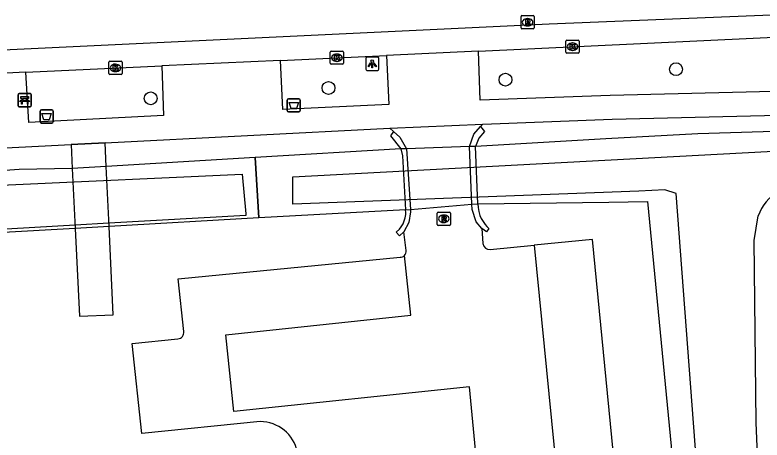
# Model space of a CAD drawing. Extents: x 161772 to 163123, y 383092 to 383917.
# Drawn here: x 162006.8 to 162063.6, y 383588.6 to 383620.9 of the extents above; entities that cross this region are included whole.
import ezdxf

# ---------------------------------------------------------------- set-up
doc = ezdxf.new("R2010")
doc.units = 0
for name, color, linetype in [('IMGEO_Afvalbak', 7, 'Continuous'), ('IMGEO_Bank', 7, 'Continuous'), ('IMGEO_Boom', 7, 'Continuous'), ('IMGEO_Dek', 7, 'Continuous'), ('IMGEO_Erf', 7, 'Continuous'), ('IMGEO_Groenvoorziening', 7, 'Continuous'), ('IMGEO_Kolk', 7, 'Continuous'), ('IMGEO_Lichtpunt', 7, 'Continuous'), ('IMGEO_Muur', 7, 'Continuous'), ('IMGEO_Oever', 7, 'Continuous'), ('IMGEO_Parkeervlak_open', 7, 'Continuous'), ('IMGEO_Rijbaan_lokaal_gesloten', 7, 'Continuous'), ('IMGEO_Rioolput', 7, 'Continuous'), ('IMGEO_Stuw', 7, 'Continuous'), ('IMGEO_Voetpad_open', 7, 'Continuous'), ('IMGEO_Waterloop', 7, 'Continuous')]:
    doc.layers.add(name, color=color, linetype=linetype)

msp = doc.modelspace()

# ---------------------------------------------------------------- linework, layer by layer
at = {"layer": 'IMGEO_Afvalbak'}
for p, q in [((162027.496, 383613.627), (162027.496, 383614.427)), ((162027.496, 383614.427), (162027.496, 383613.627)), ((162027.596, 383614.527), (162028.386, 383614.527)), ((162028.386, 383614.527), (162027.596, 383614.527)), ((162028.486, 383614.427), (162028.486, 383613.627)), ((162028.486, 383613.627), (162028.486, 383614.427)), ((162008.711, 383612.778), (162008.711, 383613.578)), ((162008.711, 383613.578), (162008.711, 383612.778)), ((162008.811, 383613.678), (162009.601, 383613.678)), ((162009.601, 383613.678), (162008.811, 383613.678)), ((162009.701, 383613.578), (162009.701, 383612.778)), ((162009.701, 383612.778), (162009.701, 383613.578)), ((162028.386, 383613.527), (162027.596, 383613.527)), ((162027.596, 383613.527), (162028.386, 383613.527)), ((162009.601, 383612.678), (162008.811, 383612.678)), ((162008.811, 383612.678), (162009.601, 383612.678))]:
    msp.add_line(p, q, dxfattribs=at)
for points in [[(162027.639, 383614.241), (162028.343, 383614.241), (162028.194, 383613.771), (162027.788, 383613.771), (162027.639, 383614.241)], [(162008.854, 383613.392), (162009.558, 383613.392), (162009.409, 383612.922), (162009.003, 383612.922), (162008.854, 383613.392)]]:
    msp.add_lwpolyline(points, dxfattribs=at)
for centre, start, end in [((162027.596, 383614.427), 90, 180), ((162027.596, 383614.427), 90, 180), ((162028.386, 383614.427), 0, 90), ((162028.386, 383614.427), 360, 90), ((162008.811, 383613.578), 90, 180), ((162008.811, 383613.578), 90, 180), ((162009.601, 383613.578), 0, 90), ((162009.601, 383613.578), 360, 90), ((162027.596, 383613.627), 180, 270), ((162027.596, 383613.627), 180, 270), ((162028.386, 383613.627), 270, 0), ((162028.386, 383613.627), 270, 0), ((162008.811, 383612.778), 180, 270), ((162008.811, 383612.778), 180, 270), ((162009.601, 383612.778), 270, 0), ((162009.601, 383612.778), 270, 0)]:
    msp.add_arc(centre, 0.1, start, end, dxfattribs=at)
at = {"layer": 'IMGEO_Bank'}
for p, q in [((162007.043, 383613.99), (162007.043, 383614.831)), ((162007.043, 383614.831), (162007.043, 383613.99)), ((162007.118, 383614.915), (162007.959, 383614.915)), ((162007.959, 383614.915), (162007.118, 383614.915)), ((162008.043, 383614.84), (162008.043, 383613.999)), ((162008.043, 383613.999), (162008.043, 383614.84)), ((162007.74, 383614.313), (162007.347, 383614.313)), ((162007.352, 383614.421), (162007.352, 383614.527)), ((162007.396, 383614.527), (162007.396, 383614.421)), ((162007.684, 383614.533), (162007.402, 383614.533)), ((162007.402, 383614.415), (162007.684, 383614.415)), ((162007.69, 383614.421), (162007.69, 383614.527)), ((162007.734, 383614.527), (162007.734, 383614.421)), ((162007.968, 383613.915), (162007.127, 383613.915)), ((162007.127, 383613.915), (162007.968, 383613.915))]:
    msp.add_line(p, q, dxfattribs=at)
for points in [[(162007.346, 383614.533), (162007.26, 383614.533), (162007.26, 383614.694), (162007.823, 383614.694), (162007.823, 383614.533), (162007.74, 383614.533)], [(162007.29, 383614.313), (162007.148, 383614.313), (162007.26, 383614.415), (162007.346, 383614.415)], [(162007.34, 383614.306), (162007.34, 383614.099), (162007.297, 383614.099), (162007.297, 383614.306)], [(162007.74, 383614.415), (162007.823, 383614.415), (162007.935, 383614.313), (162007.796, 383614.313)], [(162007.79, 383614.306), (162007.79, 383614.099), (162007.746, 383614.099), (162007.746, 383614.306)]]:
    msp.add_lwpolyline(points, dxfattribs=at)
for centre, radius, start, end in [((162007.121, 383614.837), 0.0779, 92.4484, 184.2845), ((162007.121, 383614.837), 0.0779, 92.4484, 184.2845), ((162007.965, 383614.837), 0.0779, 2.4484, 94.2845), ((162007.965, 383614.837), 0.0779, 2.4484, 94.2845), ((162007.29, 383614.306), 0.00671, 2.8957, 87.1043), ((162007.347, 383614.306), 0.00671, 92.8957, 177.1043), ((162007.345, 383614.526), 0.00671, 2.8957, 87.1043), ((162007.345, 383614.422), 0.00671, 272.8957, 357.1043), ((162007.402, 383614.526), 0.00671, 92.8957, 177.1043), ((162007.402, 383614.422), 0.00671, 182.8957, 267.1043), ((162007.684, 383614.526), 0.00671, 2.8957, 87.1043), ((162007.684, 383614.422), 0.00671, 272.8957, 357.1043), ((162007.741, 383614.526), 0.00671, 92.8957, 177.1043), ((162007.741, 383614.422), 0.00671, 182.8957, 267.1043), ((162007.739, 383614.306), 0.00671, 2.8957, 87.1043), ((162007.796, 383614.306), 0.00671, 92.8957, 177.1043), ((162007.121, 383613.993), 0.0779, 182.4484, 274.2845), ((162007.121, 383613.993), 0.0779, 182.4484, 274.2845), ((162007.965, 383613.993), 0.0779, 272.4484, 4.2845), ((162007.965, 383613.993), 0.0779, 272.4484, 4.2845)]:
    msp.add_arc(centre, radius, start, end, dxfattribs=at)
at = {"layer": 'IMGEO_Boom'}
for centre in [(162057.047, 383616.769), (162044.082, 383615.973), (162030.635, 383615.344), (162017.123, 383614.551)]:
    msp.add_circle(centre, 0.489, dxfattribs=at)
at = {"layer": 'IMGEO_Dek'}
for points in [[(162013.957, 383604.806), (162013.74, 383609.362), (162013.653, 383611.179), (162011.076, 383611.048), (162011.163, 383609.222), (162011.381, 383604.661), (162011.7, 383597.977), (162014.277, 383598.1)], [(162041.816, 383610.894), (162041.359, 383610.879), (162036.572, 383610.726), (162036.122, 383610.712), (162036.266, 383610.173), (162036.498, 383606.081), (162036.86, 383606.111), (162041.536, 383606.505), (162041.992, 383606.543)]]:
    msp.add_lwpolyline(points, close=True, dxfattribs=at)
at = {"layer": 'IMGEO_Erf'}
for points in [[(162041.992, 383606.543), (162051.949, 383606.663), (162054.887, 383606.698), (162060.029, 383553.513), (162060.161, 383551.429), (162062.626, 383512.373), (162061.396, 383510.737), (162062.452, 383500), (162063.029, 383494.13), (162063.577, 383488.557), (162062.752, 383487.735), (162062.156, 383487.694)], [(162036.498, 383606.081), (162025.348, 383605.462)], [(162025.348, 383605.462), (162013.957, 383604.806), (162011.381, 383604.661), (162000, 383604.017), (161980.932, 383602.939), (161977.173, 383601.09), (161974.026, 383598.439), (161971.183, 383595.407), (161968.926, 383591.809), (161968.43, 383587.792), (161967.27, 383542.121)]]:
    msp.add_lwpolyline(points, dxfattribs=at)
at = {"layer": 'IMGEO_Groenvoorziening'}
for points in [[(162100.816, 383612.551), (162072.757, 383612.285), (162058.707, 383611.865), (162051.722, 383611.463), (162041.816, 383610.894)], [(162036.122, 383610.712), (162025.05, 383610.044)], [(162025.05, 383610.044), (162013.74, 383609.362), (162011.163, 383609.222), (162007.118, 383609.143), (162000, 383608.625), (161983.691, 383607.839), (161981.531, 383607.521), (161981.399, 383607.491), (161981.262, 383608.061), (161980.306, 383607.842), (161980.439, 383607.288), (161980.306, 383607.254), (161979.556, 383607.161)]]:
    msp.add_lwpolyline(points, dxfattribs=at)
at = {"layer": 'IMGEO_Kolk'}
for p, q in [((162048.684, 383618.057), (162048.684, 383618.909)), ((162048.759, 383618.983), (162049.611, 383618.983)), ((162049.172, 383618.763), (162049.197, 383618.763)), ((162049.685, 383618.909), (162049.685, 383618.057)), ((162030.773, 383617.218), (162030.773, 383618.07)), ((162030.848, 383618.144), (162031.7, 383618.144)), ((162031.774, 383618.07), (162031.774, 383617.218)), ((162049.195, 383618.203), (162049.17, 383618.203)), ((162031.261, 383617.924), (162031.286, 383617.924)), ((162049.611, 383617.983), (162048.759, 383617.983)), ((162013.941, 383616.444), (162013.941, 383617.296)), ((162014.016, 383617.37), (162014.868, 383617.37)), ((162014.429, 383617.15), (162014.454, 383617.15)), ((162014.942, 383617.296), (162014.942, 383616.444)), ((162031.7, 383617.144), (162030.848, 383617.144)), ((162031.284, 383617.364), (162031.259, 383617.364)), ((162014.868, 383616.37), (162014.016, 383616.37)), ((162014.452, 383616.59), (162014.427, 383616.59))]:
    msp.add_line(p, q, dxfattribs=at)
for points in [[(162048.684, 383618.057), (162048.684, 383618.909)], [(162048.759, 383618.983), (162049.611, 383618.983)], [(162049.005, 383618.683), (162049.128, 383618.683), (162049.128, 383618.532), (162049.258, 383618.683), (162049.422, 383618.683), (162049.276, 383618.532), (162049.429, 383618.283), (162049.277, 383618.283), (162049.192, 383618.447), (162049.128, 383618.38), (162049.128, 383618.283), (162049.005, 383618.283), (162049.005, 383618.683)], [(162049.685, 383618.909), (162049.685, 383618.057)], [(162030.773, 383617.218), (162030.773, 383618.07)], [(162030.848, 383618.144), (162031.7, 383618.144)], [(162031.774, 383618.07), (162031.774, 383617.218)], [(162031.094, 383617.844), (162031.217, 383617.844), (162031.217, 383617.693), (162031.347, 383617.844), (162031.511, 383617.844), (162031.365, 383617.693), (162031.518, 383617.444), (162031.366, 383617.444), (162031.281, 383617.608), (162031.217, 383617.541), (162031.217, 383617.444), (162031.094, 383617.444), (162031.094, 383617.844)], [(162049.611, 383617.983), (162048.759, 383617.983)], [(162013.941, 383616.444), (162013.941, 383617.296)], [(162014.016, 383617.37), (162014.868, 383617.37)], [(162014.262, 383617.07), (162014.385, 383617.07), (162014.385, 383616.919), (162014.515, 383617.07), (162014.679, 383617.07), (162014.533, 383616.919), (162014.686, 383616.67), (162014.534, 383616.67), (162014.449, 383616.834), (162014.385, 383616.767), (162014.385, 383616.67), (162014.262, 383616.67), (162014.262, 383617.07)], [(162014.942, 383617.296), (162014.942, 383616.444)], [(162031.7, 383617.144), (162030.848, 383617.144)], [(162014.868, 383616.37), (162014.016, 383616.37)]]:
    msp.add_lwpolyline(points, dxfattribs=at)
for centre, start, end in [((162048.761, 383618.907), 91.552, 178.448), ((162048.761, 383618.907), 91.552, 178.448), ((162049.609, 383618.907), 1.552, 88.448), ((162049.609, 383618.907), 1.552, 88.448), ((162030.85, 383618.068), 91.552, 178.448), ((162030.85, 383618.068), 91.552, 178.448), ((162031.698, 383618.068), 1.552, 88.448), ((162031.698, 383618.068), 1.552, 88.448), ((162048.761, 383618.059), 181.552, 268.448), ((162048.761, 383618.059), 181.552, 268.448), ((162049.609, 383618.059), 271.552, 358.448), ((162049.609, 383618.059), 271.552, 358.448), ((162014.018, 383617.294), 91.552, 178.448), ((162014.018, 383617.294), 91.552, 178.448), ((162014.866, 383617.294), 1.552, 88.448), ((162014.866, 383617.294), 1.552, 88.448), ((162030.85, 383617.22), 181.552, 268.448), ((162030.85, 383617.22), 181.552, 268.448), ((162031.698, 383617.22), 271.552, 358.448), ((162031.698, 383617.22), 271.552, 358.448), ((162014.018, 383616.446), 181.552, 268.448), ((162014.018, 383616.446), 181.552, 268.448), ((162014.866, 383616.446), 271.552, 358.448), ((162014.866, 383616.446), 271.552, 358.448)]:
    msp.add_arc(centre, 0.0765, start, end, dxfattribs=at)
for centre, major_axis, ratio, start_param, end_param in [((162049.171, 383618.483), (-0.387, 0.002), 0.722429, 4.712389, 7.853982), ((162049.196, 383618.483), (-0.39, 0.002), 0.717154, 1.570796, 4.712389), ((162031.26, 383617.644), (-0.387, 0.002), 0.722429, 4.712389, 7.853982), ((162031.285, 383617.644), (-0.39, 0.002), 0.717154, 1.570796, 4.712389), ((162014.428, 383616.87), (-0.387, 0.002), 0.722429, 4.712389, 7.853982), ((162014.453, 383616.87), (-0.39, 0.002), 0.717154, 1.570796, 4.712389)]:
    msp.add_ellipse(centre, major_axis=major_axis, ratio=ratio, start_param=start_param, end_param=end_param, dxfattribs=at)
at = {"layer": 'IMGEO_Lichtpunt'}
for p, q in [((162033.462, 383617.584), (162033.462, 383616.777)), ((162033.462, 383617.584), (162033.462, 383616.777)), ((162034.364, 383617.679), (162033.556, 383617.679)), ((162034.364, 383617.679), (162033.556, 383617.679)), ((162034.458, 383616.777), (162034.458, 383617.584)), ((162034.458, 383616.777), (162034.458, 383617.584)), ((162033.556, 383616.683), (162034.364, 383616.683)), ((162033.556, 383616.683), (162034.364, 383616.683))]:
    msp.add_line(p, q, dxfattribs=at)
for points in [[(162033.836, 383617.248), (162033.875, 383617.22), (162033.687, 383616.958), (162033.649, 383616.985), (162033.836, 383617.248)], [(162033.938, 383617.2), (162033.985, 383617.2), (162033.985, 383616.878), (162033.938, 383616.878), (162033.938, 383617.2)], [(162034.048, 383617.22), (162034.086, 383617.247), (162034.273, 383616.985), (162034.234, 383616.957), (162034.048, 383617.22)]]:
    msp.add_lwpolyline(points, dxfattribs=at)
msp.add_circle((162033.961, 383617.382), 0.0994, dxfattribs=at)
for centre, start, end in [((162033.556, 383617.584), 90, 180), ((162033.556, 383617.584), 90, 180), ((162034.364, 383617.584), 0, 90), ((162034.364, 383617.584), 0, 90), ((162033.556, 383616.777), 180, 270), ((162033.556, 383616.777), 180, 270), ((162034.364, 383616.777), 270, 0), ((162034.364, 383616.777), 270, 360)]:
    msp.add_arc(centre, 0.0946, start, end, dxfattribs=at)
at = {"layer": 'IMGEO_Muur'}
for points in [[(162041.359, 383610.879), (162041.669, 383611.836), (162042.195, 383612.409)], [(162042.195, 383612.409), (162042.49, 383612.038), (162042.061, 383611.52), (162041.816, 383610.894)], [(162035.58, 383612.025), (162035.359, 383611.71), (162036.122, 383610.712)], [(162035.58, 383612.025), (162036.064, 383611.602), (162036.572, 383610.726)], [(162036.572, 383610.726), (162036.122, 383610.712), (162036.266, 383610.173), (162036.498, 383606.081), (162036.86, 383606.111)], [(162036.572, 383610.726), (162036.122, 383610.712)], [(162036.572, 383610.726), (162036.86, 383606.111)], [(162041.536, 383606.505), (162041.992, 383606.543), (162041.816, 383610.894), (162041.359, 383610.879)], [(162041.816, 383610.894), (162041.359, 383610.879)], [(162041.536, 383606.505), (162041.359, 383610.879)], [(162036.354, 383604.411), (162036.034, 383604.103), (162035.78, 383604.373), (162036.023, 383604.601), (162036.159, 383604.782), (162036.301, 383605.013), (162036.396, 383605.239), (162036.456, 383605.458), (162036.505, 383605.709), (162036.509, 383605.885), (162036.498, 383606.081)], [(162036.86, 383606.111), (162036.876, 383605.928), (162036.751, 383605.108), (162036.354, 383604.411)], [(162036.498, 383606.081), (162036.86, 383606.111)], [(162041.536, 383606.505), (162041.992, 383606.543)], [(162042.285, 383604.66), (162041.867, 383605.16), (162041.551, 383606.099), (162041.536, 383606.505)], [(162041.992, 383606.543), (162042.006, 383606.261), (162042.053, 383605.961), (162042.14, 383605.653), (162042.24, 383605.425), (162042.377, 383605.184), (162042.531, 383604.97), (162042.666, 383604.812), (162042.824, 383604.667), (162042.634, 383604.397), (162042.285, 383604.66)]]:
    msp.add_lwpolyline(points, dxfattribs=at)
at = {"layer": 'IMGEO_Oever'}
msp.add_lwpolyline([(162025.05, 383610.044), (162025.348, 383605.462)], dxfattribs=at)
at = {"layer": 'IMGEO_Parkeervlak_open'}
for points in [[(162053.104, 383554.263), (162055.524, 383554.498), (162050.692, 383603.828), (162046.254, 383603.39)], [(162019.634, 383596.83), (162019.213, 383600.825), (162036.079, 383602.472)], [(162025.43, 383589.971), (162016.436, 383589.07), (162015.711, 383595.915), (162019.186, 383596.271)]]:
    msp.add_lwpolyline(points, dxfattribs=at)
for centre, radius, start, end in [((162036.097, 383602.912), 0.44, 267.703, 313.6046), ((162019.157, 383596.753), 0.483, 273.4209, 9.1596), ((162025.448, 383587.092), 2.879, 11.42, 90.3559)]:
    msp.add_arc(centre, radius, start, end, dxfattribs=at)
at = {"layer": 'IMGEO_Rijbaan_lokaal_gesloten'}
for points in [[(161980.603, 383616.653), (161983.748, 383617.015), (161992.356, 383617.668), (161998.443, 383617.898), (162047.418, 383620.219), (162071.762, 383621.21), (162101.481, 383621.411), (162126.17, 383620.908), (162157.575, 383619.186)], [(162042.028, 383618.148), (162067.188, 383619.326), (162088.241, 383619.628), (162100.526, 383619.617)], [(162042.028, 383618.148), (162035.048, 383617.821)], [(162026.982, 383617.443), (162017.96, 383617.02)], [(162026.982, 383617.443), (162035.048, 383617.821)], [(162007.631, 383616.536), (162017.96, 383617.02)], [(162007.631, 383616.536), (162003.126, 383616.325)], [(162035.29, 383612.278), (162042.37, 383612.6)], [(162042.195, 383612.409), (162042.37, 383612.6)], [(162035.29, 383612.278), (162035.58, 383612.025)], [(162041.359, 383610.879), (162036.572, 383610.726)], [(162041.359, 383610.879), (162036.572, 383610.726)], [(162036.86, 383606.111), (162041.536, 383606.505)], [(162036.86, 383606.111), (162041.536, 383606.505)], [(162036.532, 383602.979), (162036.354, 383604.411)], [(162042.285, 383604.66), (162042.364, 383603.511)], [(162042.929, 383603.061), (162046.254, 383603.39)], [(162046.254, 383603.39), (162051.127, 383554.071), (162053.104, 383554.263)], [(162038.517, 383580.532), (162042.456, 383580.903), (162041.351, 383592.628), (162023.449, 383590.732), (162022.831, 383596.573), (162036.88, 383598.061), (162036.4, 383602.593)]]:
    msp.add_lwpolyline(points, dxfattribs=at)
for centre, radius, start, end in [((162042.877, 383603.576), 0.517, 187.1794, 275.7488), ((162036.092, 383602.914), 0.444, 313.7973, 8.4445)]:
    msp.add_arc(centre, radius, start, end, dxfattribs=at)
at = {"layer": 'IMGEO_Rioolput'}
for p, q in [((162045.34, 383620.841), (162046.192, 383620.841)), ((162045.265, 383619.915), (162045.265, 383620.767)), ((162045.753, 383620.621), (162045.778, 383620.621)), ((162046.266, 383620.767), (162046.266, 383619.915)), ((162046.192, 383619.841), (162045.34, 383619.841)), ((162045.776, 383620.061), (162045.751, 383620.061)), ((162038.9, 383604.968), (162038.9, 383605.82)), ((162038.975, 383605.894), (162039.827, 383605.894)), ((162039.388, 383605.674), (162039.413, 383605.674)), ((162039.901, 383605.82), (162039.901, 383604.968)), ((162039.411, 383605.114), (162039.386, 383605.114)), ((162039.827, 383604.894), (162038.975, 383604.894))]:
    msp.add_line(p, q, dxfattribs=at)
for points in [[(162045.34, 383620.841), (162046.192, 383620.841)], [(162045.265, 383619.915), (162045.265, 383620.767)], [(162045.854, 383620.539), (162045.602, 383620.541), (162045.602, 383620.141)], [(162045.602, 383620.141), (162045.726, 383620.141), (162045.726, 383620.303), (162045.737, 383620.303)], [(162045.78, 383620.46), (162045.726, 383620.46), (162045.726, 383620.379)], [(162045.726, 383620.379), (162045.778, 383620.379)], [(162045.784, 383620.274), (162045.855, 383620.141), (162045.995, 383620.141), (162045.93, 383620.267)], [(162046.266, 383620.767), (162046.266, 383619.915)], [(162046.192, 383619.841), (162045.34, 383619.841)], [(162038.9, 383604.968), (162038.9, 383605.82)], [(162038.975, 383605.894), (162039.827, 383605.894)], [(162039.489, 383605.592), (162039.237, 383605.594), (162039.237, 383605.194)], [(162039.415, 383605.513), (162039.361, 383605.513), (162039.361, 383605.432)], [(162039.901, 383605.82), (162039.901, 383604.968)], [(162039.237, 383605.194), (162039.361, 383605.194), (162039.361, 383605.356), (162039.372, 383605.356)], [(162039.361, 383605.432), (162039.413, 383605.432)], [(162039.419, 383605.327), (162039.49, 383605.194), (162039.63, 383605.194), (162039.565, 383605.32)], [(162039.827, 383604.894), (162038.975, 383604.894)]]:
    msp.add_lwpolyline(points, dxfattribs=at)
for centre, radius, start, end in [((162045.342, 383620.765), 0.0765, 91.552, 178.448), ((162045.342, 383620.765), 0.0765, 91.552, 178.448), ((162046.19, 383620.765), 0.0765, 1.552, 88.448), ((162046.19, 383620.765), 0.0765, 1.552, 88.448), ((162045.736, 383620.25), 0.0533, 26.0293, 88.6989), ((162045.762, 383620.568), 0.19, 274.7715, 282.9687), ((162045.786, 383620.364), 0.0964, 77.0061, 93.1865), ((162045.8, 383620.421), 0.0378, 276.6634, 79.6772), ((162045.853, 383620.429), 0.109, 350.3612, 89.416), ((162045.851, 383620.429), 0.112, 277.5842, 350.9817), ((162045.835, 383620.214), 0.108, 29.5134, 73.7905), ((162045.342, 383619.917), 0.0765, 181.552, 268.448), ((162045.342, 383619.917), 0.0765, 181.552, 268.448), ((162046.19, 383619.917), 0.0765, 271.552, 358.448), ((162046.19, 383619.917), 0.0765, 271.552, 358.448), ((162038.977, 383605.818), 0.0765, 91.552, 178.448), ((162038.977, 383605.818), 0.0765, 91.552, 178.448), ((162039.421, 383605.417), 0.0964, 77.0061, 93.1865), ((162039.435, 383605.474), 0.0378, 276.6634, 79.6772), ((162039.488, 383605.482), 0.109, 350.3612, 89.416), ((162039.825, 383605.818), 0.0765, 1.552, 88.448), ((162039.825, 383605.818), 0.0765, 1.552, 88.448), ((162038.977, 383604.97), 0.0765, 181.552, 268.448), ((162038.977, 383604.97), 0.0765, 181.552, 268.448), ((162039.371, 383605.303), 0.0533, 26.0293, 88.6989), ((162039.397, 383605.621), 0.19, 274.7715, 282.9687), ((162039.486, 383605.482), 0.112, 277.5842, 350.9817), ((162039.47, 383605.267), 0.108, 29.5134, 73.7905), ((162039.825, 383604.97), 0.0765, 271.552, 358.448), ((162039.825, 383604.97), 0.0765, 271.552, 358.448)]:
    msp.add_arc(centre, radius, start, end, dxfattribs=at)
for centre, major_axis, ratio, start_param, end_param in [((162045.752, 383620.341), (-0.387, 0.002), 0.722429, 4.712389, 7.853982), ((162045.777, 383620.341), (-0.39, 0.002), 0.717154, 1.570796, 4.712389), ((162039.387, 383605.394), (-0.387, 0.002), 0.722429, 4.712389, 7.853982), ((162039.412, 383605.394), (-0.39, 0.002), 0.717154, 1.570796, 4.712389)]:
    msp.add_ellipse(centre, major_axis=major_axis, ratio=ratio, start_param=start_param, end_param=end_param, dxfattribs=at)
at = {"layer": 'IMGEO_Stuw'}
msp.add_lwpolyline([(162025.348, 383605.462), (162025.05, 383610.044)], dxfattribs=at)
at = {"layer": 'IMGEO_Voetpad_open'}
for points in [[(162100.544, 383618.408), (162100.58, 383615.959), (162052.046, 383614.764), (162042.153, 383614.426), (162042.028, 383618.148)], [(162035.048, 383617.821), (162035.215, 383614.087), (162027.171, 383613.711), (162026.982, 383617.443)], [(162017.96, 383617.02), (162018.097, 383613.236), (162007.863, 383612.728), (162007.631, 383616.536)], [(162042.37, 383612.6), (162052.195, 383612.96), (162100.602, 383614.145)], [(161975.769, 383609.255), (162011.076, 383611.048), (162013.653, 383611.179), (162035.29, 383612.278)], [(162013.74, 383609.362), (162013.653, 383611.179), (162011.076, 383611.048), (162011.163, 383609.222), (162011.381, 383604.661), (162011.7, 383597.977), (162014.277, 383598.1), (162013.957, 383604.806), (162013.74, 383609.362)]]:
    msp.add_lwpolyline(points, dxfattribs=at)
at = {"layer": 'IMGEO_Waterloop'}
for points in [[(162027.929, 383608.597), (162072.515, 383610.975), (162118.63, 383611.484), (162148.651, 383610.678), (162151.666, 383610.465), (162152.982, 383610.083), (162153.492, 383609.319), (162153.662, 383608.215), (162161.262, 383494.542), (162160.923, 383493.99), (162160.031, 383493.693), (162065.211, 383485.2), (162063.853, 383486.304), (162064.277, 383488.087), (162064.702, 383489.446), (162062.749, 383509.744), (162063.853, 383512.376), (162062.494, 383535.221), (162057.059, 383607.323), (162056.209, 383607.599), (162054.214, 383607.493), (162027.929, 383606.495), (162027.929, 383608.597)], [(161988.396, 383606.962), (162006.316, 383607.981), (162024.065, 383608.788), (162024.341, 383605.773), (162024.352, 383605.65), (162013.945, 383605.051), (162011.369, 383604.906), (161999.986, 383604.262), (161980.907, 383603.025), (161977.094, 383601.206), (161973.857, 383598.617), (161970.988, 383595.558), (161968.689, 383591.893), (161968.185, 383587.81), (161967.027, 383542.026), (161966.921, 383536.187), (161967.069, 383521.293), (161967.494, 383512.015), (161968.003, 383504.245), (161969.999, 383490.826), (161970.806, 383485.391), (161971.56, 383483.438)], [(162067.927, 383489.672), (162067.459, 383494.554), (162066.942, 383499.958), (162063.144, 383589.876), (162062.991, 383603.749), (162063.297, 383605.615)]]:
    msp.add_lwpolyline(points, dxfattribs=at)
msp.add_arc((162066.417, 383604.585), 3.285, 118.4831, 161.7361, dxfattribs=at)

doc.saveas('drawing.dxf')
